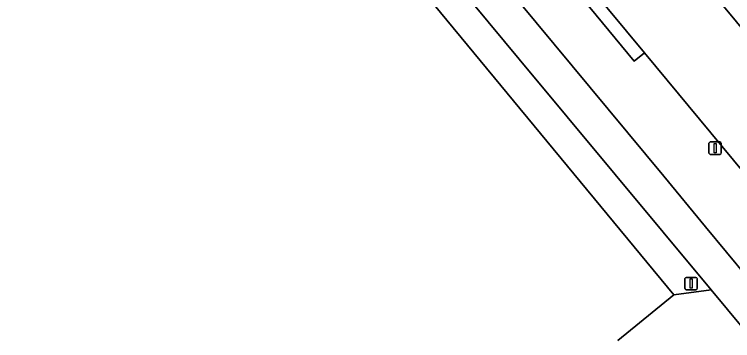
# Model space of a CAD drawing. Extents: x 156141 to 158132, y 385651 to 388333.
# Drawn here: x 157235.4 to 157293.5, y 386849.5 to 386875.8 of the extents above; entities that cross this region are included whole.
import ezdxf

# ---------------------------------------------------------------- set-up
doc = ezdxf.new("R2010")
doc.units = 0
for name, color, linetype in [('IMGEO_Berm_gesloten', 7, 'Continuous'), ('IMGEO_Berm_groen', 7, 'Continuous'), ('IMGEO_Erf', 7, 'Continuous'), ('IMGEO_Fietspad_gesloten', 7, 'Continuous'), ('IMGEO_Groenvoorziening', 7, 'Continuous'), ('IMGEO_Lichtmast', 7, 'Continuous'), ('IMGEO_Rijbaan_lokaal_gesloten', 7, 'Continuous')]:
    doc.layers.add(name, color=color, linetype=linetype)

msp = doc.modelspace()

# ---------------------------------------------------------------- linework, layer by layer
at = {"layer": 'IMGEO_Berm_gesloten'}
msp.add_lwpolyline([(157274.432, 386887.106), (157273.64, 386886.461), (157272.933, 386885.886), (157275.785, 386883.861), (157285.512, 386872.07), (157286.349, 386872.725)], close=True, dxfattribs=at)
at = {"layer": 'IMGEO_Berm_groen'}
for points in [[(157286.349, 386872.725), (157285.512, 386872.07), (157275.785, 386883.861), (157272.933, 386885.886), (157271.95, 386885.086)], [(157286.267, 386884.319), (157287.34, 386883.018), (157304.542, 386862.255), (157341.232, 386817.969), (157348.747, 386808.898), (157378.744, 386772.618), (157394.653, 386753.392), (157395.779, 386754.253), (157400.86, 386748.132), (157399.758, 386747.223), (157404.36, 386741.661), (157404.507, 386741.787), (157405.115, 386741.072)], [(157271.628, 386882.378), (157287.92, 386862.757), (157291.271, 386858.658), (157294.671, 386854.555), (157295.329, 386853.774)], [(157298.899, 386857.58), (157286.349, 386872.725)]]:
    msp.add_lwpolyline(points, dxfattribs=at)
at = {"layer": 'IMGEO_Erf'}
msp.add_lwpolyline([(157284.192, 386849.459), (157288.716, 386853.161), (157259.099, 386889.064), (157240.867, 386911.803), (157241.165, 386912.065), (157168.24, 387000), (157137.214, 387037.654), (157129.348, 387046.654), (157129.178, 387046.529), (157127.008, 387049.143), (157127.143, 387049.253), (157124.865, 387052.05), (157124.727, 387051.938), (157091.865, 387091.792), (157084.853, 387100.371), (157072.384, 387115.628), (157065.427, 387124.277), (157056.488, 387135.39), (157053.949, 387138.526), (157050.664, 387135.786), (157078.507, 387102.046), (157081.951, 387097.872), (157229.849, 386918.644), (157160.826, 386861.484)], dxfattribs=at)
at = {"layer": 'IMGEO_Fietspad_gesloten'}
for points in [[(157164.67, 387007.384), (157170.76, 387000), (157242.501, 386913.018), (157260.151, 386891.618), (157276.215, 386872.22), (157291.723, 386853.572), (157295.688, 386848.805), (157300.185, 386843.649), (157300.296, 386843.522), (157300.516, 386843.268), (157300.606, 386843.163), (157300.771, 386842.972), (157305.026, 386838.048), (157305.207, 386837.839), (157306.254, 386836.693), (157307.173, 386835.584), (157317.744, 386823.128), (157324.427, 386815.039), (157329.795, 386808.571), (157345.284, 386789.91), (157378.223, 386750), (157413.308, 386707.49), (157450.572, 386662.298)], [(157427.18, 386695.379), (157410.042, 386716.143), (157407.56, 386719.122), (157406.885, 386719.889), (157404.446, 386722.874), (157389.02, 386741.599), (157388.041, 386742.788), (157382.099, 386750), (157347.614, 386791.858), (157332.141, 386810.499), (157326.824, 386816.905), (157320.167, 386824.849), (157310.45, 386836.403), (157309.797, 386837.156), (157295.329, 386853.774), (157294.671, 386854.555), (157291.271, 386858.658), (157287.92, 386862.757), (157271.628, 386882.378), (157267.939, 386886.841), (157265.439, 386889.847), (157261.8, 386894.257), (157261.703, 386894.374), (157255.954, 386901.352)]]:
    msp.add_lwpolyline(points, dxfattribs=at)
at = {"layer": 'IMGEO_Groenvoorziening'}
msp.add_lwpolyline([(157260.151, 386891.618), (157242.501, 386913.018), (157241.165, 386912.065), (157240.867, 386911.803), (157259.099, 386889.064), (157288.716, 386853.161), (157291.723, 386853.572), (157276.215, 386872.22)], close=True, dxfattribs=at)
msp.add_lwpolyline([(157295.688, 386848.805), (157291.723, 386853.572), (157288.716, 386853.161), (157284.192, 386849.459)], dxfattribs=at)
at = {"layer": 'IMGEO_Lichtmast'}
for p, q in [((157291.555, 386864.623), (157291.555, 386865.423)), ((157291.555, 386865.423), (157291.555, 386864.623)), ((157291.655, 386865.523), (157292.445, 386865.523)), ((157292.445, 386865.523), (157291.655, 386865.523)), ((157292.545, 386865.423), (157292.545, 386864.623)), ((157292.545, 386864.623), (157292.545, 386865.423)), ((157292.445, 386864.523), (157291.655, 386864.523)), ((157291.655, 386864.523), (157292.445, 386864.523)), ((157289.615, 386853.673), (157289.615, 386854.473)), ((157289.615, 386854.473), (157289.615, 386853.673)), ((157289.715, 386854.573), (157290.505, 386854.573)), ((157290.505, 386854.573), (157289.715, 386854.573)), ((157290.605, 386854.473), (157290.605, 386853.673)), ((157290.605, 386853.673), (157290.605, 386854.473)), ((157290.505, 386853.573), (157289.715, 386853.573)), ((157289.715, 386853.573), (157290.505, 386853.573))]:
    msp.add_line(p, q, dxfattribs=at)
for points in [[(157291.975, 386865.398), (157292.125, 386865.398), (157292.125, 386864.648), (157291.975, 386864.648), (157291.975, 386865.398)], [(157290.035, 386854.448), (157290.185, 386854.448), (157290.185, 386853.698), (157290.035, 386853.698), (157290.035, 386854.448)]]:
    msp.add_lwpolyline(points, dxfattribs=at)
for centre, start, end in [((157291.655, 386865.423), 90, 180), ((157291.655, 386865.423), 90, 180), ((157292.445, 386865.423), 0, 90), ((157292.445, 386865.423), 360, 90), ((157291.655, 386864.623), 180, 270), ((157291.655, 386864.623), 180, 270), ((157292.445, 386864.623), 270, 0), ((157292.445, 386864.623), 270, 0), ((157289.715, 386854.473), 90, 180), ((157289.715, 386854.473), 90, 180), ((157290.505, 386854.473), 0, 90), ((157290.505, 386854.473), 360, 90), ((157289.715, 386853.673), 180, 270), ((157289.715, 386853.673), 180, 270), ((157290.505, 386853.673), 270, 0), ((157290.505, 386853.673), 270, 0)]:
    msp.add_arc(centre, 0.1, start, end, dxfattribs=at)
at = {"layer": 'IMGEO_Rijbaan_lokaal_gesloten'}
msp.add_lwpolyline([(157195.983, 386982.099), (157257.986, 386906.969), (157259.115, 386905.601), (157267.013, 386896.031), (157268.159, 386894.645), (157273.284, 386888.521), (157274.432, 386887.106), (157286.349, 386872.725), (157298.899, 386857.58), (157304.542, 386862.255), (157287.34, 386883.018), (157286.267, 386884.319), (157267.072, 386907.598), (157266.22, 386908.566), (157266.123, 386908.683), (157260.189, 386915.832), (157244.022, 386935.339), (157241.867, 386937.946), (157219.963, 386964.438)], dxfattribs=at)

doc.saveas('drawing.dxf')
